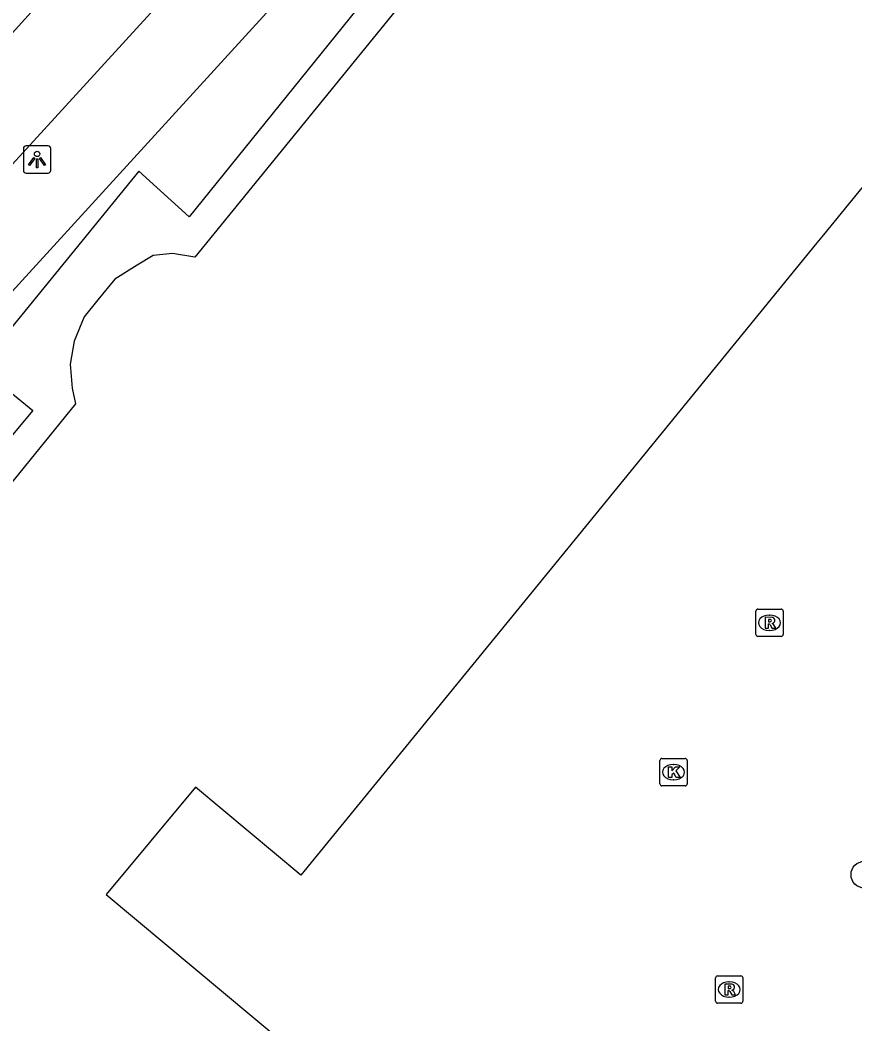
# Model space of a CAD drawing. Extents: x 161772 to 163123, y 383092 to 383917.
# Drawn here: x 161920.53 to 161951.08, y 383232.14 to 383268.85 of the extents above; entities that cross this region are included whole.
import ezdxf

# ---------------------------------------------------------------- set-up
doc = ezdxf.new("R2010")
doc.units = 0
for name, color, linetype in [('IMGEO_Boom', 7, 'Continuous'), ('IMGEO_Kolk', 7, 'Continuous'), ('IMGEO_Lichtpunt', 7, 'Continuous'), ('IMGEO_Pand', 7, 'Continuous'), ('IMGEO_Rijbaan_lokaal_gesloten', 7, 'Continuous'), ('IMGEO_Rioolput', 7, 'Continuous'), ('IMGEO_Voetpad_halfverhard', 7, 'Continuous'), ('IMGEO_Voetpad_open', 7, 'Continuous')]:
    doc.layers.add(name, color=color, linetype=linetype)

msp = doc.modelspace()

# ---------------------------------------------------------------- linework, layer by layer
at = {"layer": 'IMGEO_Boom'}
msp.add_circle((161951.426, 383237.6), 0.489, dxfattribs=at)
at = {"layer": 'IMGEO_Kolk'}
for p, q in [((161944.015, 383241.849), (161944.867, 383241.849)), ((161943.94, 383240.923), (161943.94, 383241.775)), ((161944.428, 383241.629), (161944.453, 383241.629)), ((161944.941, 383241.775), (161944.941, 383240.923)), ((161944.451, 383241.069), (161944.426, 383241.069)), ((161944.867, 383240.849), (161944.015, 383240.849))]:
    msp.add_line(p, q, dxfattribs=at)
for points in [[(161944.015, 383241.849), (161944.867, 383241.849)], [(161943.94, 383240.923), (161943.94, 383241.775)], [(161944.261, 383241.549), (161944.384, 383241.549), (161944.384, 383241.398), (161944.514, 383241.549), (161944.678, 383241.549), (161944.532, 383241.398), (161944.685, 383241.149), (161944.533, 383241.149), (161944.448, 383241.313), (161944.384, 383241.246), (161944.384, 383241.149), (161944.261, 383241.149), (161944.261, 383241.549)], [(161944.941, 383241.775), (161944.941, 383240.923)], [(161944.867, 383240.849), (161944.015, 383240.849)]]:
    msp.add_lwpolyline(points, dxfattribs=at)
for centre, start, end in [((161944.017, 383241.773), 91.552, 178.448), ((161944.017, 383241.773), 91.552, 178.448), ((161944.865, 383241.773), 1.552, 88.448), ((161944.865, 383241.773), 1.552, 88.448), ((161944.017, 383240.925), 181.552, 268.448), ((161944.017, 383240.925), 181.552, 268.448), ((161944.865, 383240.925), 271.552, 358.448), ((161944.865, 383240.925), 271.552, 358.448)]:
    msp.add_arc(centre, 0.0765, start, end, dxfattribs=at)
for centre, major_axis, ratio, start_param, end_param in [((161944.427, 383241.349), (-0.387, 0.002), 0.722429, 4.712389, 7.853982), ((161944.452, 383241.349), (-0.39, 0.002), 0.717154, 1.570796, 4.712389)]:
    msp.add_ellipse(centre, major_axis=major_axis, ratio=ratio, start_param=start_param, end_param=end_param, dxfattribs=at)
at = {"layer": 'IMGEO_Lichtpunt'}
for p, q in [((161921.555, 383264.255), (161920.747, 383264.255)), ((161921.555, 383264.255), (161920.747, 383264.255)), ((161920.653, 383264.16), (161920.653, 383263.353)), ((161920.653, 383264.16), (161920.653, 383263.353)), ((161921.649, 383263.353), (161921.649, 383264.16)), ((161921.649, 383263.353), (161921.649, 383264.16)), ((161920.747, 383263.259), (161921.555, 383263.259)), ((161920.747, 383263.259), (161921.555, 383263.259))]:
    msp.add_line(p, q, dxfattribs=at)
for points in [[(161921.027, 383263.824), (161921.066, 383263.796), (161920.878, 383263.534), (161920.84, 383263.561), (161921.027, 383263.824)], [(161921.129, 383263.776), (161921.176, 383263.776), (161921.176, 383263.454), (161921.129, 383263.454), (161921.129, 383263.776)], [(161921.239, 383263.796), (161921.277, 383263.823), (161921.464, 383263.561), (161921.425, 383263.533), (161921.239, 383263.796)]]:
    msp.add_lwpolyline(points, dxfattribs=at)
msp.add_circle((161921.152, 383263.958), 0.0994, dxfattribs=at)
for centre, start, end in [((161920.747, 383264.16), 90, 180), ((161920.747, 383264.16), 90, 180), ((161921.555, 383264.16), 0, 90), ((161921.555, 383264.16), 0, 90), ((161920.747, 383263.353), 180, 270), ((161920.747, 383263.353), 180, 270), ((161921.555, 383263.353), 270, 0), ((161921.555, 383263.353), 270, 360)]:
    msp.add_arc(centre, 0.0946, start, end, dxfattribs=at)
at = {"layer": 'IMGEO_Pand'}
for points in [[(161948.692, 383286.922), (161926.928, 383260.179), (161926.113, 383260.316), (161925.396, 383260.247), (161924.808, 383259.886), (161923.996, 383259.376), (161923.38, 383258.622), (161922.87, 383257.998), (161922.513, 383257.114), (161922.368, 383256.269), (161922.433, 383255.394), (161922.56, 383254.822), (161920.31, 383252.058), (161918.629, 383250), (161917.31, 383248.385)], [(161955.86, 383268.264), (161949.929, 383261), (161949.688, 383260.705), (161940.947, 383250), (161930.798, 383237.578), (161926.951, 383240.796), (161923.685, 383236.871), (161945.217, 383218.898)]]:
    msp.add_lwpolyline(points, dxfattribs=at)
at = {"layer": 'IMGEO_Rijbaan_lokaal_gesloten'}
for points in [[(161936.941, 383286.844), (161892.025, 383237.199)], [(161890.056, 383230.375), (161894.115, 383235.022), (161925.176, 383268.972), (161938.996, 383284.148), (161941.028, 383286.586)]]:
    msp.add_lwpolyline(points, dxfattribs=at)
at = {"layer": 'IMGEO_Rioolput'}
for p, q in [((161947.528, 383247.313), (161948.38, 383247.313)), ((161947.453, 383246.387), (161947.453, 383247.239)), ((161947.941, 383247.093), (161947.966, 383247.093)), ((161948.454, 383247.239), (161948.454, 383246.387)), ((161948.38, 383246.313), (161947.528, 383246.313)), ((161947.964, 383246.533), (161947.939, 383246.533)), ((161945.98, 383232.974), (161945.98, 383233.826)), ((161946.055, 383233.9), (161946.907, 383233.9)), ((161946.981, 383233.826), (161946.981, 383232.974)), ((161946.468, 383233.68), (161946.493, 383233.68)), ((161946.491, 383233.12), (161946.466, 383233.12)), ((161946.907, 383232.9), (161946.055, 383232.9))]:
    msp.add_line(p, q, dxfattribs=at)
for points in [[(161947.528, 383247.313), (161948.38, 383247.313)], [(161947.453, 383246.387), (161947.453, 383247.239)], [(161948.042, 383247.011), (161947.79, 383247.013), (161947.79, 383246.613)], [(161948.454, 383247.239), (161948.454, 383246.387)], [(161947.79, 383246.613), (161947.914, 383246.613), (161947.914, 383246.775), (161947.925, 383246.775)], [(161947.968, 383246.932), (161947.914, 383246.932), (161947.914, 383246.851)], [(161947.914, 383246.851), (161947.966, 383246.851)], [(161947.972, 383246.746), (161948.043, 383246.613), (161948.183, 383246.613), (161948.118, 383246.739)], [(161948.38, 383246.313), (161947.528, 383246.313)], [(161945.98, 383232.974), (161945.98, 383233.826)], [(161946.055, 383233.9), (161946.907, 383233.9)], [(161946.981, 383233.826), (161946.981, 383232.974)], [(161946.569, 383233.598), (161946.317, 383233.6), (161946.317, 383233.2)], [(161946.317, 383233.2), (161946.441, 383233.2), (161946.441, 383233.362), (161946.452, 383233.362)], [(161946.495, 383233.519), (161946.441, 383233.519), (161946.441, 383233.438)], [(161946.441, 383233.438), (161946.493, 383233.438)], [(161946.499, 383233.333), (161946.57, 383233.2), (161946.71, 383233.2), (161946.645, 383233.326)], [(161946.907, 383232.9), (161946.055, 383232.9)]]:
    msp.add_lwpolyline(points, dxfattribs=at)
for centre, radius, start, end in [((161947.53, 383247.237), 0.0765, 91.552, 178.448), ((161947.53, 383247.237), 0.0765, 91.552, 178.448), ((161948.378, 383247.237), 0.0765, 1.552, 88.448), ((161948.378, 383247.237), 0.0765, 1.552, 88.448), ((161948.041, 383246.901), 0.109, 350.3612, 89.416), ((161947.924, 383246.722), 0.0533, 26.0293, 88.6989), ((161947.95, 383247.04), 0.19, 274.7715, 282.9687), ((161947.974, 383246.836), 0.0964, 77.0061, 93.1865), ((161947.988, 383246.893), 0.0378, 276.6634, 79.6772), ((161948.039, 383246.901), 0.112, 277.5842, 350.9817), ((161948.023, 383246.686), 0.108, 29.5134, 73.7905), ((161947.53, 383246.389), 0.0765, 181.552, 268.448), ((161947.53, 383246.389), 0.0765, 181.552, 268.448), ((161948.378, 383246.389), 0.0765, 271.552, 358.448), ((161948.378, 383246.389), 0.0765, 271.552, 358.448), ((161946.057, 383233.824), 0.0765, 91.552, 178.448), ((161946.057, 383233.824), 0.0765, 91.552, 178.448), ((161946.905, 383233.824), 0.0765, 1.552, 88.448), ((161946.905, 383233.824), 0.0765, 1.552, 88.448), ((161946.451, 383233.309), 0.0533, 26.0293, 88.6989), ((161946.477, 383233.627), 0.19, 274.7715, 282.9687), ((161946.501, 383233.423), 0.0964, 77.0061, 93.1865), ((161946.515, 383233.48), 0.0378, 276.6634, 79.6772), ((161946.568, 383233.488), 0.109, 350.3612, 89.416), ((161946.566, 383233.488), 0.112, 277.5842, 350.9817), ((161946.55, 383233.273), 0.108, 29.5134, 73.7905), ((161946.057, 383232.976), 0.0765, 181.552, 268.448), ((161946.057, 383232.976), 0.0765, 181.552, 268.448), ((161946.905, 383232.976), 0.0765, 271.552, 358.448), ((161946.905, 383232.976), 0.0765, 271.552, 358.448)]:
    msp.add_arc(centre, radius, start, end, dxfattribs=at)
for centre, major_axis, ratio, start_param, end_param in [((161947.94, 383246.813), (-0.387, 0.002), 0.722429, 4.712389, 7.853982), ((161947.965, 383246.813), (-0.39, 0.002), 0.717154, 1.570796, 4.712389), ((161946.467, 383233.4), (-0.387, 0.002), 0.722429, 4.712389, 7.853982), ((161946.492, 383233.4), (-0.39, 0.002), 0.717154, 1.570796, 4.712389)]:
    msp.add_ellipse(centre, major_axis=major_axis, ratio=ratio, start_param=start_param, end_param=end_param, dxfattribs=at)
at = {"layer": 'IMGEO_Voetpad_halfverhard'}
msp.add_lwpolyline([(161947.115, 383286.904), (161926.722, 383261.652), (161924.881, 383263.332), (161919.034, 383256.173), (161920.997, 383254.575), (161917.095, 383249.921)], dxfattribs=at)
at = {"layer": 'IMGEO_Voetpad_open'}
msp.add_lwpolyline([(161914.219, 383252.347), (161944.99, 383286.04)], dxfattribs=at)

doc.saveas('drawing.dxf')
